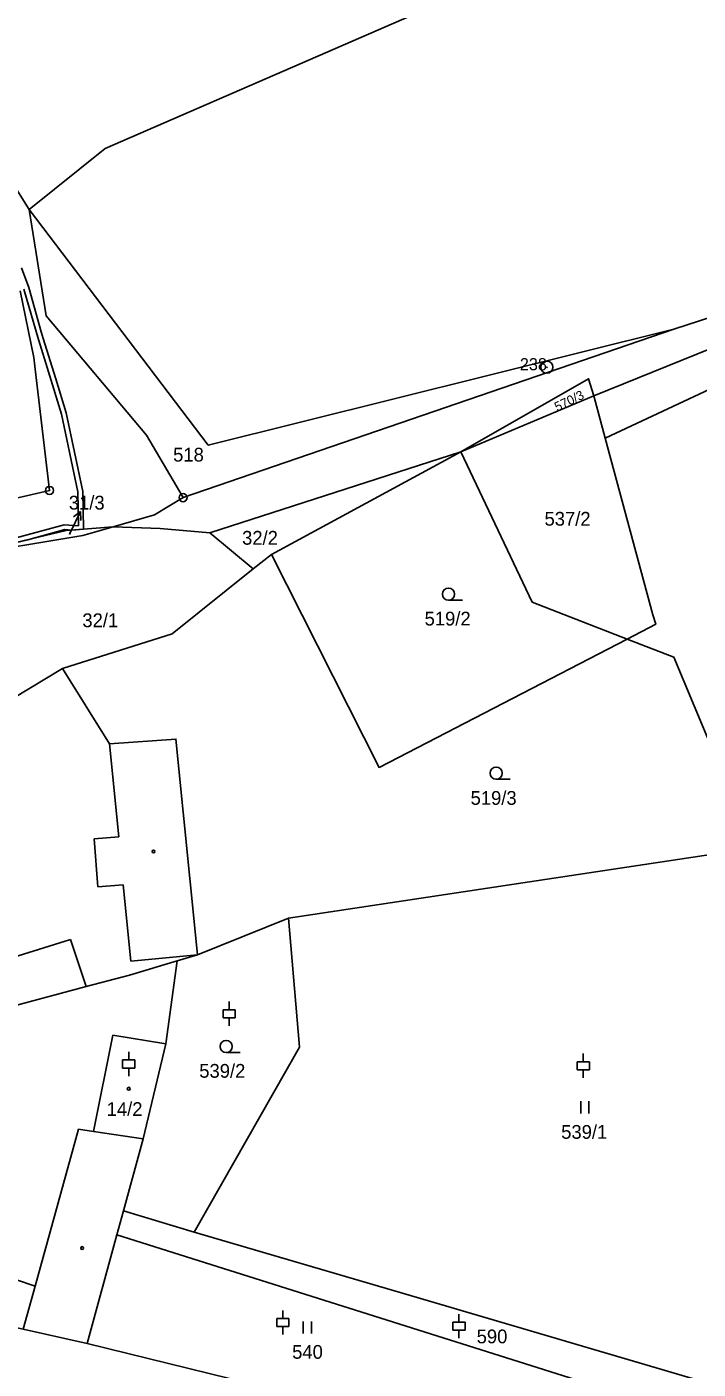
# Model space of a CAD drawing. Extents: x -680203 to -673936, y -1102717 to -1093650.
# Drawn here: x -675436.3 to -675353.4, y -1099905.6 to -1099739.8 of the extents above; entities that cross this region are included whole.
import ezdxf

# ---------------------------------------------------------------- set-up
doc = ezdxf.new("R2010")
doc.units = 0
for name, color, linetype in [('_Ideová část', 7, 'Continuous'), ('SOxx02xx_Koleje_param další_Popis10', 7, 'Continuous'), ('SOxx02xx_Staničení_Popis10', 7, 'Continuous'), ('SOxxxxxx_Koleje_hlavní_body_Popis10', 7, 'Continuous'), ('SOxxxxxx_Koleje_LN_parametry_Popis10', 7, 'Continuous'), ('SOxxxxxx_Koleje_param další_Popis10', 7, 'Continuous'), ('SOxxxxxx_Osa_bod_P', 7, 'Continuous'), ('SOxxxxxx_Staničení_Popis10', 7, 'Continuous'), ('x_prac', 7, 'Continuous')]:
    doc.layers.add(name, color=color, linetype=linetype)

msp = doc.modelspace()

# ---------------------------------------------------------------- linework, layer by layer
at = {"layer": '_Ideová část'}
msp.add_circle((-676417.7, -1099401.52), 1287.12, dxfattribs=at)
at = {"layer": 'SOxx02xx_Koleje_param další_Popis10'}
for centre, radius in [((-675372.04, -1099781.84), 0.75), ((-675372.04, -1099781.84), 0.03), ((-675433.47, -1099797.06), 0.5), ((-675433.47, -1099797.06), 0.0303), ((-675416.97, -1099797.95), 0.5), ((-675416.97, -1099797.95), 0.0303)]:
    msp.add_circle(centre, radius, dxfattribs=at)
at = {"layer": 'SOxx02xx_Staničení_Popis10'}
for p, q in [((-675430.94, -1099802.36), (-675429.62, -1099799.66)), ((-675429.62, -1099799.66), (-675430.51, -1099800.34)), ((-675429.62, -1099799.66), (-675429.61, -1099800.78)), ((-675431.01, -1099802.5), (-675430.94, -1099802.36))]:
    msp.add_line(p, q, dxfattribs=at)
at = {"layer": 'SOxxxxxx_Koleje_hlavní_body_Popis10'}
for p, q in [((-675384.2, -1099810.61), (-675382.45, -1099810.61)), ((-675378.31, -1099832.73), (-675376.56, -1099832.73)), ((-675411.27, -1099861.2), (-675411.27, -1099860.2)), ((-675412.02, -1099861.2), (-675410.52, -1099861.2)), ((-675412.02, -1099862.2), (-675412.02, -1099861.2)), ((-675412.02, -1099862.2), (-675410.52, -1099862.2)), ((-675411.27, -1099863.2), (-675411.27, -1099862.2)), ((-675410.52, -1099862.2), (-675410.52, -1099861.2)), ((-675423.69, -1099867.4), (-675423.69, -1099866.4)), ((-675411.65, -1099866.48), (-675409.9, -1099866.48)), ((-675367.54, -1099867.62), (-675367.54, -1099866.62)), ((-675424.44, -1099867.4), (-675422.94, -1099867.4)), ((-675424.44, -1099868.4), (-675424.44, -1099867.4)), ((-675424.44, -1099868.4), (-675422.94, -1099868.4)), ((-675423.69, -1099869.4), (-675423.69, -1099868.4)), ((-675422.94, -1099868.4), (-675422.94, -1099867.4)), ((-675368.29, -1099867.62), (-675366.79, -1099867.62)), ((-675368.29, -1099868.62), (-675368.29, -1099867.62)), ((-675368.29, -1099868.62), (-675366.79, -1099868.62)), ((-675367.54, -1099869.62), (-675367.54, -1099868.62)), ((-675366.79, -1099868.62), (-675366.79, -1099867.62)), ((-675367.84, -1099874.01), (-675367.84, -1099872.51)), ((-675366.84, -1099874.01), (-675366.84, -1099872.51)), ((-675404.65, -1099899.33), (-675404.65, -1099898.33)), ((-675405.4, -1099899.33), (-675403.9, -1099899.33)), ((-675405.4, -1099900.33), (-675405.4, -1099899.33)), ((-675405.4, -1099900.33), (-675403.9, -1099900.33)), ((-675404.65, -1099901.33), (-675404.65, -1099900.33)), ((-675403.9, -1099900.33), (-675403.9, -1099899.33)), ((-675402.12, -1099901.19), (-675402.12, -1099899.69)), ((-675401.12, -1099901.19), (-675401.12, -1099899.69)), ((-675383.65, -1099899.78), (-675382.15, -1099899.78)), ((-675383.65, -1099900.78), (-675383.65, -1099899.78)), ((-675382.9, -1099899.78), (-675382.9, -1099898.78)), ((-675382.15, -1099900.78), (-675382.15, -1099899.78)), ((-675383.65, -1099900.78), (-675382.15, -1099900.78)), ((-675382.9, -1099901.78), (-675382.9, -1099900.78))]:
    msp.add_line(p, q, dxfattribs=at)
for centre in [(-675384.2, -1099809.86), (-675378.31, -1099831.98), (-675411.65, -1099865.73)]:
    msp.add_circle(centre, 0.75, dxfattribs=at)
at = {"layer": 'SOxxxxxx_Koleje_LN_parametry_Popis10'}
for points in [[(-675444.74, -1099805.17), (-675436.14, -1099803.14), (-675431.59, -1099801.9), (-675430.73, -1099801.97), (-675429.28, -1099801.85), (-675429.37, -1099797.17), (-675431.4, -1099787.49), (-675432.7, -1099783.29), (-675434.24, -1099778.29), (-675434.48, -1099777.48), (-675436.04, -1099772.01), (-675436.94, -1099769.58)], [(-675436.62, -1099772.19), (-675434.84, -1099778.4), (-675434.79, -1099778.55), (-675433.6, -1099782.42), (-675431.98, -1099787.65), (-675429.97, -1099797.23), (-675429.89, -1099801.43), (-675431.65, -1099801.3), (-675441.27, -1099803.91)]]:
    msp.add_lwpolyline(points, dxfattribs=at)
at = {"layer": 'SOxxxxxx_Koleje_param další_Popis10'}
for centre in [(-675420.62, -1099841.65), (-675423.69, -1099870.95), (-675429.44, -1099890.63)]:
    msp.add_circle(centre, 0.175, dxfattribs=at)
at = {"layer": 'SOxxxxxx_Staničení_Popis10'}
for p, q in [((-675426.04, -1099828.34), (-675424.92, -1099839.86)), ((-675424.92, -1099839.86), (-675427.95, -1099840.09)), ((-675427.95, -1099840.09), (-675427.5, -1099846.01)), ((-675427.5, -1099846.01), (-675424.35, -1099845.77)), ((-675424.35, -1099845.77), (-675423.43, -1099855.22)), ((-675445.37, -1099857.03), (-675430.89, -1099852.51)), ((-675430.89, -1099852.51), (-675428.92, -1099858.34)), ((-675423.43, -1099855.22), (-675415.2, -1099854.42)), ((-675435.25, -1099895.35), (-675429.88, -1099875.94)), ((-675428.02, -1099876.25), (-675429.88, -1099875.94)), ((-675463.53, -1099885.65), (-675435.25, -1099895.35)), ((-675436.72, -1099900.66), (-675435.25, -1099895.35))]:
    msp.add_line(p, q, dxfattribs=at)
at = {"layer": 'x_prac'}
for p, q in [((-675435.96, -1099762.36), (-675442.42, -1099752.13)), ((-675416.97, -1099797.95), (-675356.37, -1099777.12)), ((-675366.22, -1099785.37), (-675382.65, -1099792.28)), ((-675364.82, -1099790.59), (-675366.22, -1099785.37)), ((-675413.65, -1099802.29), (-675382.65, -1099792.28)), ((-675382.65, -1099792.28), (-675406.07, -1099804.97)), ((-675408.3, -1099806.75), (-675413.65, -1099802.29)), ((-675406.07, -1099804.97), (-675408.3, -1099806.75)), ((-675431.87, -1099819.07), (-675441.52, -1099824.87)), ((-675403.97, -1099849.87), (-675346.52, -1099841.22)), ((-675415.2, -1099854.42), (-675403.97, -1099849.87)), ((-675419.08, -1099865.41), (-675417.72, -1099855.17)), ((-675417.72, -1099855.17), (-675415.2, -1099854.42)), ((-675421.9, -1099877.14), (-675419.08, -1099865.41)), ((-675424.33, -1099886.04), (-675421.9, -1099877.14)), ((-675425.14, -1099889.01), (-675424.33, -1099886.04)), ((-675424.33, -1099886.04), (-675415.62, -1099888.67)), ((-675428.81, -1099902.44), (-675425.14, -1099889.01)), ((-675428.81, -1099902.44), (-675401.21, -1099909.23))]:
    msp.add_line(p, q, dxfattribs=at)
for points in [[(-675236.93, -1099666.72), (-675297.45, -1099698.69), (-675426.6, -1099754.84), (-675435.96, -1099762.36)], [(-675366.22, -1099785.37), (-675324.63, -1099768.55), (-675267.34, -1099743.1), (-675233.18, -1099726.85), (-675190.87, -1099707.21)], [(-675212.45, -1099712.36), (-675253.22, -1099732.91), (-675284.62, -1099747.62), (-675342.14, -1099772.53), (-675356.37, -1099777.12)], [(-675364.82, -1099790.59), (-675317, -1099768.2), (-675264.3, -1099746.27)], [(-675356.37, -1099777.12), (-675413.87, -1099791.48), (-675435.96, -1099762.36)], [(-675435.96, -1099762.36), (-675433.9, -1099775.51), (-675421.47, -1099790.25), (-675416.97, -1099797.95)], [(-675437.08, -1099772.42), (-675435.41, -1099780.65), (-675435.15, -1099782.79), (-675433.47, -1099797.06), (-675442.43, -1099799.12), (-675448.29, -1099801.22)], [(-675382.65, -1099792.28), (-675366.89, -1099783.27), (-675366.22, -1099785.37)], [(-675362.14, -1099815.41), (-675358.6, -1099813.58), (-675358.95, -1099812.41), (-675364.82, -1099790.59)], [(-675362.14, -1099815.41), (-675373.84, -1099810.84), (-675382.65, -1099792.28)], [(-675416.97, -1099797.95), (-675420.5, -1099800.08), (-675425.61, -1099801.56)], [(-675444.74, -1099805.17), (-675429.34, -1099802.64), (-675425.61, -1099801.56)], [(-675444.74, -1099805.17), (-675431.41, -1099802.02), (-675425.61, -1099801.56)], [(-675425.61, -1099801.56), (-675419.82, -1099801.75), (-675413.65, -1099802.29)], [(-675406.07, -1099804.97), (-675392.76, -1099831.27), (-675362.14, -1099815.41)], [(-675408.3, -1099806.75), (-675418.33, -1099814.75), (-675431.87, -1099819.07)], [(-675346.52, -1099841.22), (-675356.35, -1099817.67), (-675362.14, -1099815.41)], [(-675415.2, -1099854.42), (-675417.86, -1099827.78), (-675426.04, -1099828.34), (-675431.87, -1099819.07)], [(-675403.97, -1099849.87), (-675402.6, -1099865.82), (-675415.62, -1099888.67)], [(-675469.11, -1099875.4), (-675447.23, -1099862.85), (-675443.3, -1099862.83), (-675438.1, -1099860.81), (-675428.92, -1099858.34), (-675423.58, -1099856.91), (-675417.72, -1099855.17)], [(-675421.9, -1099877.14), (-675428.02, -1099876.25), (-675425.63, -1099864.35), (-675419.08, -1099865.41)], [(-675473.61, -1099878.05), (-675466.37, -1099890.81), (-675448.21, -1099898.14), (-675436.72, -1099900.66), (-675428.81, -1099902.44)], [(-675415.62, -1099888.67), (-675389.46, -1099896.31), (-675351.12, -1099907.61), (-675319.93, -1099920.25), (-675310.28, -1099925.27)], [(-675311.02, -1099930.79), (-675322.46, -1099922.4), (-675340.64, -1099915.67), (-675425.14, -1099889.01)]]:
    msp.add_lwpolyline(points, dxfattribs=at)

# ---------------------------------------------------------------- texts
at = {"layer": 'SOxx02xx_Koleje_param další_Popis10'}
msp.add_text('238', height=1.5, dxfattribs=at).set_placement((-675375.38, -1099782.22))
at = {"layer": 'SOxxxxxx_Osa_bod_P'}
msp.add_text('570/3', height=1.14, rotation=26, dxfattribs=at).set_placement((-675370.76, -1099787.33))
for s, p in [('518', (-675418.2, -1099793.49)), ('31/3', (-675431.08, -1099799.42)), ('537/2', (-675372.33, -1099801.41)), ('32/2', (-675409.68, -1099803.76)), ('32/1', (-675429.41, -1099813.95)), ('519/2', (-675387.14, -1099813.74)), ('519/3', (-675381.46, -1099835.89)), ('539/2', (-675414.97, -1099869.6)), ('14/2', (-675426.41, -1099874.32)), ('539/1', (-675370.27, -1099877.14)), ('590', (-675380.71, -1099902.4)), ('540', (-675403.5, -1099904.31))]:
    msp.add_text(s, height=1.7, dxfattribs=at).set_placement(p)

doc.saveas('drawing.dxf')
